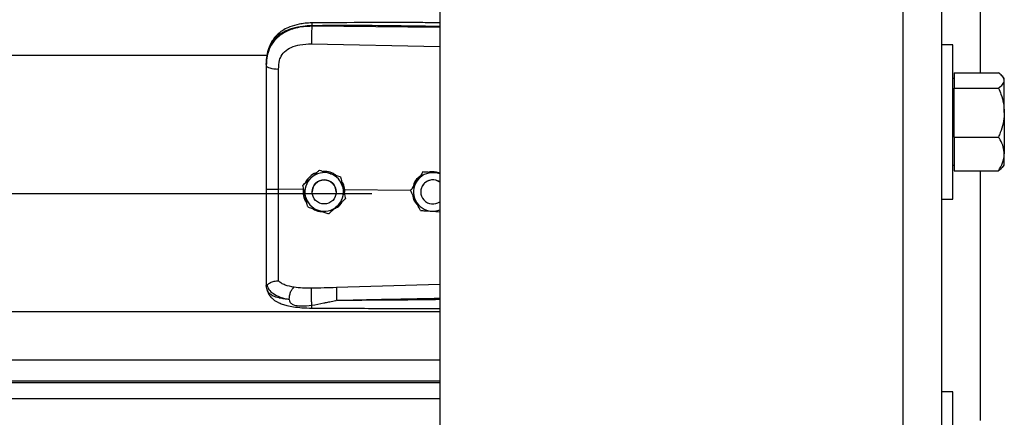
# Model space of a CAD drawing. Header units: inches. Extents: x 170 to 284, y 215 to 248.
# Tile 360 of 656: x 206.346 to 206.783, y 220.481 to 220.658. Entities that reach past the tile are written whole.
import ezdxf

# ---------------------------------------------------------------- set-up
doc = ezdxf.new("R2010")
doc.units = ezdxf.units.IN
doc.header["$LTSCALE"] = 0.25
doc.header["$MEASUREMENT"] = 0
doc.layers.add('RH FRONT OF HOOD', color=7, linetype='Continuous')

msp = doc.modelspace()

# ---------------------------------------------------------------- linework, layer by layer
at = {"layer": 'RH FRONT OF HOOD'}
for p, q in [((206.7380912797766, 224.3701573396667), (206.7380912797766, 220.1328032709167)), ((206.7552119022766, 224.3701573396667), (206.7552119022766, 220.1328032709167)), ((206.5326438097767, 224.3332527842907), (206.5326438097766, 220.1328032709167)), ((206.7723325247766, 220.7612034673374), (206.7723325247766, 220.6338986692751)), ((206.4757965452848, 220.6546056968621), (206.4757965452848, 220.6550170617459)), ((206.5326438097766, 220.6540689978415), (206.4757965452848, 220.6546056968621)), ((206.4757005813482, 220.6468168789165), (206.5326438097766, 220.6456073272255)), ((206.7602796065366, 220.6464219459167), (206.7552119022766, 220.6464219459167)), ((206.7602796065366, 220.6121807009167), (206.7602796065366, 220.6464219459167)), ((202.5768719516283, 220.6417417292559), (206.4560926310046, 220.6417417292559)), ((206.4556010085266, 220.6376824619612), (206.4556010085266, 220.63719414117)), ((206.7608274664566, 220.6314414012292), (206.7602796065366, 220.6314414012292)), ((206.7608274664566, 220.6338986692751), (206.7608274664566, 220.630544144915)), ((206.7608274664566, 220.6338986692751), (206.7804819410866, 220.6338986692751)), ((206.7830500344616, 220.6314414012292), (206.7822021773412, 220.6324251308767)), ((206.7830500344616, 220.630544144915), (206.7830500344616, 220.6314414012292)), ((206.7608274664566, 220.630544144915), (206.7608274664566, 220.6271896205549)), ((206.7608274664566, 220.6163306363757), (206.7608274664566, 220.6271896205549)), ((206.7608274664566, 220.6271896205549), (206.7804819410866, 220.6271896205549)), ((206.7830500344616, 220.6163306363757), (206.7830500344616, 220.630544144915)), ((206.7608274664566, 220.6054716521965), (206.7608274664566, 220.6163306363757)), ((206.7830500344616, 220.6163306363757), (206.7830500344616, 220.5979671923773)), ((206.7602796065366, 220.5779394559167), (206.7602796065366, 220.6121807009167)), ((206.7608274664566, 220.6054716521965), (206.7608274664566, 220.5979671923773)), ((206.7608274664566, 220.6054716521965), (206.7804819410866, 220.6054716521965)), ((206.7608274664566, 220.5979671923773), (206.7608274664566, 220.5904627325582)), ((206.7830500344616, 220.5929200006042), (206.7830500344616, 220.5979671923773)), ((206.7602796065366, 220.5929200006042), (206.7608274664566, 220.5929200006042)), ((206.7822021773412, 220.5919362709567), (206.7830500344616, 220.5929200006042)), ((206.4791715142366, 220.5907505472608), (206.4791715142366, 220.5907488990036)), ((206.4885896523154, 220.5877498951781), (206.4885896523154, 220.587748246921)), ((206.5251150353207, 220.5899541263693), (206.5251150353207, 220.5899557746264)), ((206.5261639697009, 220.5898879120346), (206.5251150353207, 220.5899557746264)), ((206.7608274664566, 220.5904627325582), (206.7804819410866, 220.5904627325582)), ((206.7723325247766, 220.5904627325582), (206.7723325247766, 220.4795897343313)), ((206.4718638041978, 220.5840945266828), (206.4718638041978, 220.5840928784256)), ((202.5304915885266, 220.5803492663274), (206.5024760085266, 220.5803492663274)), ((206.4719722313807, 220.5821592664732), (206.4610586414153, 220.5822637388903)), ((206.4719722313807, 220.5821592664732), (206.4719744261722, 220.5821591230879)), ((206.4759317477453, 220.5810919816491), (206.4759317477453, 220.5810911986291)), ((206.4866321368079, 220.5810911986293), (206.4866321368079, 220.5810919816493)), ((206.4904099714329, 220.5819826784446), (206.4898619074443, 220.5819286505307)), ((206.4903128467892, 220.579865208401), (206.4904099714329, 220.5819826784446)), ((206.4904099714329, 220.5819826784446), (206.4904116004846, 220.5819827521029)), ((206.5196436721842, 220.5817029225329), (206.4904116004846, 220.5819827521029)), ((206.5196296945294, 220.5817312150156), (206.5196296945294, 220.5817328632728)), ((206.5241434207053, 220.5810919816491), (206.5241434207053, 220.5810911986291)), ((206.4907000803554, 220.5780932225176), (206.4907000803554, 220.5780915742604)), ((206.7552119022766, 220.5779394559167), (206.7602796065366, 220.5779394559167)), ((206.5289402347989, 220.5725495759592), (206.5326438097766, 220.5723098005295)), ((206.4556010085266, 220.5401410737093), (206.4556010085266, 220.5396122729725)), ((206.4559407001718, 220.5376271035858), (206.4556010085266, 220.5396122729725)), ((206.5326438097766, 220.5399356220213), (206.4867081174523, 220.5386038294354)), ((202.5003237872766, 220.527963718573), (206.5326438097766, 220.527963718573)), ((202.5003237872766, 220.5065847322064), (206.5326438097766, 220.5065847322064)), ((206.5326438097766, 220.4970994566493), (202.5003237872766, 220.4970994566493)), ((202.5003237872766, 220.4964600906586), (206.5326438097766, 220.4964600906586)), ((206.7602796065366, 220.4923363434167), (206.7552119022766, 220.4923363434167)), ((206.7602796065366, 220.4580950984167), (206.7602796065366, 220.4923363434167)), ((202.5003237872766, 220.4894419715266), (206.5326438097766, 220.4894419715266))]:
    msp.add_line(p, q, dxfattribs=at)
at = {"layer": 'RH FRONT OF HOOD', "flags": 128}
msp.add_lwpolyline([(206.4556010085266, 220.63719414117), (206.4557049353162, 220.6368983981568), (206.4560128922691, 220.6366135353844), (206.4565135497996, 220.6363500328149), (206.4571884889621, 220.6361175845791), (206.4580128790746, 220.6359247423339), (206.458956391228, 220.6357786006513), (206.4599843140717, 220.6356845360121), (206.4610588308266, 220.6356460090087)], dxfattribs=at)
at = {"layer": 'RH FRONT OF HOOD'}
msp.add_circle((206.4812819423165, 220.5810911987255), 0.005350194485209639, dxfattribs=at)
for centre, radius, start, end in [((206.4812819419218, 220.5810919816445), 0.008560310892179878, 132.3279357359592, 192.3279369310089), ((206.4812819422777, 220.5810919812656), 0.008560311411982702, 72.32793711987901, 132.3279357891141), ((206.4812819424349, 220.5810919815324), 0.008560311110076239, 12.32793744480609, 72.32793758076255), ((206.5294936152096, 220.5810919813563), 0.00856031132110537, 86.29353550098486, 146.2935346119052), ((206.5294936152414, 220.5810919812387), 0.008560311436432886, 68.40767565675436, 86.29353576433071), ((206.4812819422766, 220.5810919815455), 0.005350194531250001, 1.112061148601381e-06, 179.9999988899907), ((206.4812819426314, 220.5810919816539), 0.008560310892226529, 312.3279357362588, 12.32793693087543), ((206.5294936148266, 220.5810919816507), 0.008560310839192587, 146.2935348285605, 206.2935362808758), ((206.5294936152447, 220.5810919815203), 0.005350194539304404, 53.92810144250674, 179.9999986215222), ((206.5294936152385, 220.5810911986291), 0.005350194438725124, 53.92810057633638, 306.0718994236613), ((206.4812819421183, 220.5810919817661), 0.008560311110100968, 192.3279374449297, 252.3279375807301), ((206.4812819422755, 220.5810919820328), 0.008560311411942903, 252.3279371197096, 312.3279357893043), ((206.5294936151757, 220.5810919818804), 0.008560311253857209, 206.2935366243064, 266.2935360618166), ((206.529493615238, 220.5810919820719), 0.00856031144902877, 266.2935357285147, 291.5923243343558)]:
    msp.add_arc(centre, radius, start, end, dxfattribs=at)
for points, knots in [([(206.4556010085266, 220.6376824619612), (206.4556637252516, 220.6390389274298), (206.4557821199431, 220.6415996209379), (206.4567516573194, 220.6450905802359), (206.4580408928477, 220.647502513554), (206.4594047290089, 220.6492052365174), (206.4604876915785, 220.6502486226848), (206.4615466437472, 220.6510771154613), (206.4625360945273, 220.6517370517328), (206.4637704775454, 220.6524321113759), (206.4653644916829, 220.6531578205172), (206.4680282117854, 220.6540658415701), (206.4715633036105, 220.6548257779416), (206.474469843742, 220.6549571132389), (206.4757965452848, 220.6550170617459)], [0, 0, 0, 0, 0.1307156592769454, 0.2467609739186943, 0.3577928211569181, 0.4170971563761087, 0.4791482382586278, 0.5177152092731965, 0.5590896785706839, 0.6032945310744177, 0.6633484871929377, 0.7353692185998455, 0.8792082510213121, 1, 1, 1, 1]), ([(206.4757965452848, 220.6546056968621), (206.474580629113, 220.6545724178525), (206.4721488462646, 220.6545058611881), (206.4688080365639, 220.6538840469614), (206.4658502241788, 220.6529418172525), (206.4633076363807, 220.65172414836), (206.4610761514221, 220.6501787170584), (206.4592044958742, 220.6483375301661), (206.4577235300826, 220.6462072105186), (206.4565479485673, 220.6436380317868), (206.455755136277, 220.640586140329), (206.4556524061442, 220.6383252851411), (206.4556010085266, 220.63719414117)], [0, 0, 0, 0, 0.1111703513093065, 0.2223361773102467, 0.3162781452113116, 0.4102081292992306, 0.5024030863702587, 0.5945790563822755, 0.6845432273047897, 0.774504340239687, 0.8871807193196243, 1, 1, 1, 1]), ([(206.4758151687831, 220.656109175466), (206.4748165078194, 220.6560706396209), (206.4729247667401, 220.6559976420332), (206.4696157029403, 220.6554692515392), (206.4663881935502, 220.6545752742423), (206.4636413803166, 220.6532710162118), (206.461655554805, 220.6519483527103), (206.4600143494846, 220.6505029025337), (206.4586991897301, 220.6489146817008), (206.4576239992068, 220.6471620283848), (206.4567667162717, 220.6452522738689), (206.4560218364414, 220.642733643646), (206.4558064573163, 220.6407959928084), (206.4556874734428, 220.6397255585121)], [0, 0, 0, 0, 0.09774743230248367, 0.1851607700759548, 0.3306121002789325, 0.4364670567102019, 0.508318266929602, 0.5850061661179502, 0.6719760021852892, 0.7307948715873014, 0.8036787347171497, 0.8915444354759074, 1, 1, 1, 1]), ([(206.4757965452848, 220.6546056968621), (206.475774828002, 220.6540298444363), (206.4757297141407, 220.6528336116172), (206.4756886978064, 220.6506085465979), (206.4756754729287, 220.6484311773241), (206.4756924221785, 220.647341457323), (206.4757005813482, 220.6468168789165)], [0, 0, 0, 0, 0.2406941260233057, 0.4999999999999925, 0.7593058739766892, 1, 1, 1, 1]), ([(206.4758153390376, 220.656093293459), (206.4758141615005, 220.6560973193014), (206.4758101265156, 220.6561111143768), (206.4758049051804, 220.6559961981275), (206.475798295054, 220.6557034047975), (206.4757972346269, 220.6552874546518), (206.4757965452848, 220.6550170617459)], [0, 0, 0, 0, 0.09787641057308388, 0.3353863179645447, 0.5679606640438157, 1, 1, 1, 1]), ([(206.4757965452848, 220.6550170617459), (206.4821023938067, 220.6550563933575), (206.495341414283, 220.6551389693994), (206.5142910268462, 220.6549577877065), (206.5269315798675, 220.6547367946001), (206.5326438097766, 220.6546369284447)], [0, 0, 0, 0, 0.3326703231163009, 0.6984356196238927, 1, 1, 1, 1]), ([(206.5326438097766, 220.6561921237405), (206.5297446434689, 220.6562068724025), (206.5191167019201, 220.6562609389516), (206.5001732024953, 220.6562976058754), (206.4841299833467, 220.6561734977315), (206.4758151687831, 220.656109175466)], [0, 0, 0, 0, 0.1530455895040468, 0.5610439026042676, 1, 1, 1, 1]), ([(206.4614844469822, 220.6395793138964), (206.4614844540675, 220.639579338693), (206.4615870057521, 220.6399382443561), (206.4620821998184, 220.6413444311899), (206.4636182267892, 220.6435471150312), (206.4666852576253, 220.6454503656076), (206.470801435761, 220.6466620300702), (206.4739542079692, 220.64676168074), (206.4757005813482, 220.6468168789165)], [0, 0, 0, 0, 4.497367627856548e-06, 0.06509473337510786, 0.261670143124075, 0.475310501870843, 0.7093656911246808, 1, 1, 1, 1]), ([(206.4610588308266, 220.6356460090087), (206.4611288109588, 220.6369706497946), (206.4611987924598, 220.6382953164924), (206.4614844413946, 220.6395792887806), (206.4614844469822, 220.6395793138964)], [0, 0, 0, 0, 0.9999804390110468, 0.9999999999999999, 0.9999999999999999, 0.9999999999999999, 0.9999999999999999]), ([(206.4556010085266, 220.63719414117), (206.4556010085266, 220.6335639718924), (206.4556010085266, 220.6262930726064), (206.4556010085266, 220.6152123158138), (206.4556010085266, 220.6040297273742), (206.4556010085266, 220.5930610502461), (206.4556010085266, 220.5858132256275), (206.4556010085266, 220.5823334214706)], [0, 0, 0, 0, 0.2027568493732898, 0.4061035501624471, 0.6088604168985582, 0.8122072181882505, 1, 1, 1, 1]), ([(206.4610586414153, 220.5822637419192), (206.4610586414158, 220.5822637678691), (206.4610587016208, 220.585650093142), (206.4610587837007, 220.5926968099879), (206.4610588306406, 220.6033700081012), (206.4610588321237, 220.6142460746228), (206.4610588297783, 220.6250334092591), (206.4610588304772, 220.6321084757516), (206.4610588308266, 220.6356460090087)], [0, 0, 0, 0, 1.439079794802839e-06, 0.1877923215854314, 0.3908439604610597, 0.59389561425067, 0.7969478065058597, 1, 1, 1, 1]), ([(206.7830500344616, 220.630544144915), (206.7829523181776, 220.6310136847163), (206.7827533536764, 220.6319697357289), (206.7816015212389, 220.6330813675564), (206.7807342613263, 220.6337144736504), (206.7804819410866, 220.6338986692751)], [0, 0, 0, 0, 0.4062905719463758, 0.8272664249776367, 1, 1, 1, 1]), ([(206.7804819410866, 220.6271896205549), (206.7811564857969, 220.6277112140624), (206.7825301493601, 220.628773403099), (206.7830452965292, 220.6299334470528), (206.7830499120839, 220.6305283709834), (206.7830500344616, 220.630544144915)], [0, 0, 0, 0, 0.4843414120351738, 0.9863277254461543, 1, 1, 1, 1]), ([(206.7804819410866, 220.6271896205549), (206.7808634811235, 220.6262702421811), (206.7817662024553, 220.6240949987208), (206.7828069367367, 220.62047016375), (206.782968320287, 220.6177220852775), (206.7830500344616, 220.6163306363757)], [0, 0, 0, 0, 0.2654599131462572, 0.6280764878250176, 1, 1, 1, 1]), ([(206.7830500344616, 220.6163306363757), (206.7830472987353, 220.6160819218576), (206.7830294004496, 220.6144547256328), (206.7826076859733, 220.6114180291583), (206.781580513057, 220.6080631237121), (206.7807535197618, 220.6061122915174), (206.7804819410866, 220.6054716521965)], [0, 0, 0, 0, 0.06653229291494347, 0.4352825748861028, 0.814550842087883, 1, 1, 1, 1]), ([(206.7830500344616, 220.5979671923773), (206.7829523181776, 220.5990176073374), (206.7827533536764, 220.6011564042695), (206.7816015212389, 220.6036432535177), (206.7807342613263, 220.6050595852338), (206.7804819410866, 220.6054716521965)], [0, 0, 0, 0, 0.4062905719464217, 0.8272664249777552, 1, 1, 1, 1]), ([(206.7804819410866, 220.5904627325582), (206.7811564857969, 220.5916295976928), (206.7825301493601, 220.594005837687), (206.7830452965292, 220.5966009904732), (206.7830499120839, 220.5979319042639), (206.7830500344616, 220.5979671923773)], [0, 0, 0, 0, 0.4843414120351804, 0.9863277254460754, 1, 1, 1, 1]), ([(206.7821521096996, 220.5919794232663), (206.781875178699, 220.5916554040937), (206.7814328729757, 220.5911378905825), (206.7807407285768, 220.5906464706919), (206.7804819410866, 220.5904627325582)], [0, 0, 0, 0, 0.6261076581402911, 1, 1, 1, 1]), ([(206.4718638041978, 220.5840945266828), (206.4723697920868, 220.5845554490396), (206.4733936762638, 220.5854881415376), (206.4746408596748, 220.5866241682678), (206.4753548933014, 220.5872745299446), (206.4755176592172, 220.5874227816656)], [0, 0, 0, 0, 0.4299704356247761, 0.8700602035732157, 1, 1, 1, 1]), ([(206.4718638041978, 220.5840928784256), (206.4723697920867, 220.5845536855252), (206.4733936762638, 220.585486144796), (206.4746408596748, 220.5866220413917), (206.4753548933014, 220.587272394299), (206.4755176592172, 220.5874206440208)], [0, 0, 0, 0, 0.429970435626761, 0.8700602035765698, 0.9999999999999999, 0.9999999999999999, 0.9999999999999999, 0.9999999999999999]), ([(206.4778922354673, 220.5895854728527), (206.4777570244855, 220.5895553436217), (206.4766052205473, 220.5892986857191), (206.4748479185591, 220.5878399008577), (206.4732291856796, 220.5862302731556), (206.4729013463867, 220.5851219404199), (206.4728680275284, 220.5850092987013)], [0, 0, 0, 0, 0.0593147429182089, 0.5052766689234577, 0.9497204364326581, 1, 1, 1, 1]), ([(206.4755176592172, 220.5874227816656), (206.4764581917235, 220.5882794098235), (206.4777126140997, 220.5894219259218), (206.4788795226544, 220.5904846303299), (206.4791715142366, 220.5907505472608)], [0, 0, 0, 0, 0.7497733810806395, 1, 1, 1, 1]), ([(206.4755176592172, 220.5874206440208), (206.4764581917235, 220.5882773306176), (206.4777126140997, 220.5894199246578), (206.4788795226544, 220.5904829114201), (206.4791715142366, 220.5907488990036)], [0, 0, 0, 0, 0.7497733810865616, 1, 1, 1, 1]), ([(206.4791715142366, 220.5907505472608), (206.4795692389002, 220.5906238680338), (206.4810740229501, 220.5901445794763), (206.4826909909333, 220.5896294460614), (206.483880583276, 220.5892504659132)], [0, 0, 0, 0, 0.2643068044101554, 0.9999999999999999, 0.9999999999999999, 0.9999999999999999, 0.9999999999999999]), ([(206.4791715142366, 220.5907488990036), (206.4795692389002, 220.5906221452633), (206.4810740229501, 220.5901425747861), (206.4826909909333, 220.5896273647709), (206.483880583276, 220.5892483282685)], [0, 0, 0, 0, 0.2643068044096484, 1, 1, 1, 1]), ([(206.4865420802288, 220.5884023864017), (206.4861853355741, 220.5886924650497), (206.4850217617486, 220.5896385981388), (206.4829702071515, 220.590206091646), (206.4814006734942, 220.5902098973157), (206.480864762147, 220.5902111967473)], [0, 0, 0, 0, 0.2255168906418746, 0.7355556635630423, 1, 1, 1, 1]), ([(206.483880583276, 220.5892504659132), (206.4840669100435, 220.5891911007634), (206.4855242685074, 220.58872677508), (206.4871223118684, 220.5882175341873), (206.4884466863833, 220.5877954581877), (206.4885896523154, 220.5877498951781)], [0, 0, 0, 0, 0.1156468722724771, 0.9045342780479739, 1, 1, 1, 1]), ([(206.483880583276, 220.5892483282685), (206.4840669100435, 220.5891889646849), (206.4855242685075, 220.5887246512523), (206.4871223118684, 220.5882156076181), (206.4884466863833, 220.587793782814), (206.4885896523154, 220.587748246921)], [0, 0, 0, 0, 0.1156468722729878, 0.9045342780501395, 1, 1, 1, 1]), ([(206.4885896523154, 220.5877498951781), (206.4887357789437, 220.5870813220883), (206.4890314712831, 220.585728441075), (206.4893916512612, 220.584080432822), (206.4895978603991, 220.5831368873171), (206.4896448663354, 220.5829218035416)], [0, 0, 0, 0, 0.4299704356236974, 0.8700602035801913, 1, 1, 1, 1]), ([(206.4885896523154, 220.587748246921), (206.4887357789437, 220.5870795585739), (206.4890314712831, 220.5857264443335), (206.4893916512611, 220.5840783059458), (206.4895978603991, 220.5831347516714), (206.4896448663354, 220.5829196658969)], [0, 0, 0, 0, 0.4299704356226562, 0.8700602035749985, 0.9999999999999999, 0.9999999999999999, 0.9999999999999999, 0.9999999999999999]), ([(206.5237730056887, 220.5879441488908), (206.5234534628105, 220.5877261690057), (206.5223000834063, 220.5869393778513), (206.5212067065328, 220.5853387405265), (206.5209088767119, 220.5839340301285), (206.5208207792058, 220.5835185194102)], [0, 0, 0, 0, 0.2125142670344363, 0.7670631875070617, 1, 1, 1, 1]), ([(206.5251150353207, 220.5899557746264), (206.5247352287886, 220.5893864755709), (206.5239666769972, 220.5882344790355), (206.5230305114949, 220.5868311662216), (206.5224945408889, 220.5860277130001), (206.522372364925, 220.5858445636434)], [0, 0, 0, 0, 0.4299704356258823, 0.8700602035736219, 1, 1, 1, 1]), ([(206.5251150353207, 220.5899541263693), (206.5247352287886, 220.5893847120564), (206.5239666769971, 220.5882324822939), (206.5230305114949, 220.5868290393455), (206.5224945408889, 220.5860255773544), (206.5223723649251, 220.5858424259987)], [0, 0, 0, 0, 0.4299704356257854, 0.8700602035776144, 1, 1, 1, 1]), ([(206.5300469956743, 220.5896343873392), (206.5287774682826, 220.5897166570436), (206.5270842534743, 220.5898263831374), (206.5255091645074, 220.5899285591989), (206.5251150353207, 220.5899541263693)], [0, 0, 0, 0, 0.7497733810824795, 0.9999999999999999, 0.9999999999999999, 0.9999999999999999, 0.9999999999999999]), ([(206.5321185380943, 220.5895022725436), (206.5314576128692, 220.5897023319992), (206.5301872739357, 220.5900868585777), (206.5286240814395, 220.5901117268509), (206.5278441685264, 220.5898496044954), (206.5276683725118, 220.5897905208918)], [0, 0, 0, 0, 0.4565421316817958, 0.8775020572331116, 0.9999999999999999, 0.9999999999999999, 0.9999999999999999, 0.9999999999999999]), ([(206.5326438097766, 220.5894662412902), (206.5320008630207, 220.5895078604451), (206.5311420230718, 220.5895634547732), (206.5302669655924, 220.5896201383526), (206.5300469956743, 220.5896343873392)], [0, 0, 0, 0, 0.7486223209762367, 0.9999999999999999, 0.9999999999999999, 0.9999999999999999, 0.9999999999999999]), ([(206.4729190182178, 220.5792642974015), (206.4726473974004, 220.5805071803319), (206.4722851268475, 220.582164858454), (206.4719481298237, 220.5837069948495), (206.4718638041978, 220.5840928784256)], [0, 0, 0, 0, 0.7497733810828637, 1, 1, 1, 1]), ([(206.4904116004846, 220.5819827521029), (206.4904115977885, 220.5819827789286), (206.4903135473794, 220.5829583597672), (206.4900534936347, 220.5843505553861), (206.4892489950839, 220.5854399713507), (206.489029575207, 220.5857370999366)], [0, 0, 0, 0, 1.999769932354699e-05, 0.7272642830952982, 1, 1, 1, 1]), ([(206.4896448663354, 220.5829218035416), (206.4899164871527, 220.5816789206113), (206.4902787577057, 220.5800212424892), (206.4906157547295, 220.5784791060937), (206.4907000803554, 220.5780932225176)], [0, 0, 0, 0, 0.7497733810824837, 1, 1, 1, 1]), ([(206.4896448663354, 220.5829196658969), (206.4899164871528, 220.5816768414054), (206.4902787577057, 220.5800192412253), (206.4906157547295, 220.578477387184), (206.4907000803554, 220.5780915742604)], [0, 0, 0, 0, 0.7497733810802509, 1, 1, 1, 1]), ([(206.522372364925, 220.5858445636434), (206.5216663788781, 220.5847862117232), (206.5207247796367, 220.583374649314), (206.519848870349, 220.5820614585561), (206.5196296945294, 220.5817328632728)], [0, 0, 0, 0, 0.7497733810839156, 1, 1, 1, 1]), ([(206.5223723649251, 220.5858424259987), (206.5216663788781, 220.5847841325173), (206.5207247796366, 220.5833726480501), (206.5198488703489, 220.5820597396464), (206.5196296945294, 220.5817312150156)], [0, 0, 0, 0, 0.749773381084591, 1, 1, 1, 1]), ([(206.4556010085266, 220.5823334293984), (206.4556010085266, 220.5792961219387), (206.4556010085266, 220.5731206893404), (206.4556010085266, 220.5643337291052), (206.4556010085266, 220.5561671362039), (206.4556010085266, 220.5495870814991), (206.4556010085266, 220.5442023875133), (206.4556010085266, 220.5415018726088), (206.4556010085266, 220.5401410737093)], [0, 0, 0, 0, 0.1870908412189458, 0.3803918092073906, 0.5558755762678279, 0.7364481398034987, 0.8671952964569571, 1, 1, 1, 1]), ([(206.4610588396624, 220.5415731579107), (206.461058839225, 220.5418358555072), (206.4610588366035, 220.5434103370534), (206.4610588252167, 220.5468417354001), (206.4610587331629, 220.552443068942), (206.4610584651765, 220.5588828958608), (206.4610581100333, 220.5661089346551), (206.4610578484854, 220.5739837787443), (206.4610578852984, 220.5795117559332), (206.4610579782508, 220.5822637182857), (206.4610579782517, 220.5822637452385)], [0, 0, 0, 0, 0.03155846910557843, 0.1891461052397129, 0.3467338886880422, 0.5043277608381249, 0.6619226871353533, 0.8309600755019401, 0.9999983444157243, 1, 1, 1, 1]), ([(206.4719744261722, 220.5821591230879), (206.4719406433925, 220.5817052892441), (206.4718338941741, 220.5802712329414), (206.4722505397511, 220.5781087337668), (206.4732020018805, 220.5767523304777), (206.4735884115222, 220.5762014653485)], [0, 0, 0, 0, 0.2156616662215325, 0.6814629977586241, 1, 1, 1, 1]), ([(206.4739742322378, 220.574436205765), (206.4738281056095, 220.5751047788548), (206.4735324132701, 220.5764576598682), (206.473172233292, 220.5781056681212), (206.4729660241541, 220.5790492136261), (206.4729190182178, 220.5792642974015)], [0, 0, 0, 0, 0.4299704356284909, 0.8700602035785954, 1, 1, 1, 1]), ([(206.5218189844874, 220.5773000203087), (206.5217323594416, 220.5774753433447), (206.5210548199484, 220.5788466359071), (206.5203118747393, 220.5803503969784), (206.5196961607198, 220.5815966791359), (206.5196296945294, 220.5817312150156)], [0, 0, 0, 0, 0.1156468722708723, 0.9045342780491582, 1, 1, 1, 1]), ([(206.520565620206, 220.579836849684), (206.5206141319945, 220.5793749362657), (206.5207607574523, 220.5779788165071), (206.5216064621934, 220.5763822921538), (206.5225405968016, 220.5755738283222), (206.5227700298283, 220.5753752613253)], [0, 0, 0, 0, 0.2716700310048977, 0.821114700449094, 1, 1, 1, 1]), ([(206.4739742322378, 220.574436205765), (206.4743719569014, 220.5743094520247), (206.4758767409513, 220.5738298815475), (206.4774937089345, 220.5733146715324), (206.4786833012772, 220.5729356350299)], [0, 0, 0, 0, 0.2643068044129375, 1, 1, 1, 1]), ([(206.4870462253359, 220.5747633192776), (206.4861056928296, 220.5739066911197), (206.4848512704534, 220.5727641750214), (206.4836843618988, 220.5717014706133), (206.4833923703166, 220.5714355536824)], [0, 0, 0, 0, 0.7497733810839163, 1, 1, 1, 1]), ([(206.485689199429, 220.5735273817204), (206.4861979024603, 220.5737894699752), (206.4876041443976, 220.5745139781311), (206.4888446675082, 220.575745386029), (206.4892239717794, 220.5767251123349), (206.4892370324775, 220.5767588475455)], [0, 0, 0, 0, 0.3536960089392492, 0.9777456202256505, 1, 1, 1, 1]), ([(206.4907000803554, 220.5780915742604), (206.4901940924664, 220.5776306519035), (206.4891702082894, 220.5766979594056), (206.4879230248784, 220.5755619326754), (206.4872089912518, 220.5749115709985), (206.4870462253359, 220.5747633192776)], [0, 0, 0, 0, 0.4299704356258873, 0.8700602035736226, 1, 1, 1, 1]), ([(206.5240082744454, 220.5728693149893), (206.5238233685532, 220.5732435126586), (206.5231237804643, 220.5746592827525), (206.5223720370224, 220.5761807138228), (206.5218189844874, 220.5773000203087)], [0, 0, 0, 0, 0.2643068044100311, 1, 1, 1, 1]), ([(206.4761328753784, 220.5737483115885), (206.476212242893, 220.5736816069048), (206.477085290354, 220.5729478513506), (206.478655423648, 220.5724687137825), (206.4800899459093, 220.5723842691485), (206.4804875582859, 220.5723608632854)], [0, 0, 0, 0, 0.06740964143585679, 0.7415101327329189, 1, 1, 1, 1]), ([(206.4786833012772, 220.5729356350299), (206.4788696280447, 220.5728762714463), (206.4803269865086, 220.5724119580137), (206.4819250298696, 220.5719029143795), (206.4832494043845, 220.5714810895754), (206.4833923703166, 220.5714355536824)], [0, 0, 0, 0, 0.1156468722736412, 0.9045342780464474, 1, 1, 1, 1]), ([(206.5240082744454, 220.5728693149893), (206.5246912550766, 220.5728250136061), (206.5260732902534, 220.5727353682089), (206.5277567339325, 220.5726262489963), (206.5287205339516, 220.5725638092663), (206.5289402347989, 220.5725495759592)], [0, 0, 0, 0, 0.4299704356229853, 0.8700602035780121, 0.9999999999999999, 0.9999999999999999, 0.9999999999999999, 0.9999999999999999]), ([(206.4556010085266, 220.5401410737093), (206.4556010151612, 220.5401398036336), (206.4556010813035, 220.5401271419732), (206.4556082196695, 220.540023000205), (206.455706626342, 220.5399446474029), (206.4557943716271, 220.5398747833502)], [0, 0, 0, 0, 0.01193493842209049, 0.1189819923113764, 1, 1, 1, 1]), ([(206.4557938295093, 220.5398905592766), (206.4560694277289, 220.5391685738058), (206.4566354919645, 220.5376856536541), (206.4586883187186, 220.5358523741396), (206.4616765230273, 220.5342943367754), (206.464403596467, 220.533671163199), (206.4658034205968, 220.5333512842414)], [0, 0, 0, 0, 0.2305257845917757, 0.4734878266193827, 0.7297379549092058, 0.9999999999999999, 0.9999999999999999, 0.9999999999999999, 0.9999999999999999]), ([(206.455798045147, 220.5398907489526), (206.455847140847, 220.5398822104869), (206.4559479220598, 220.5398646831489), (206.456239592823, 220.5400509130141), (206.4567050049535, 220.5403817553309), (206.4575812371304, 220.5409618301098), (206.4590604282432, 220.5415799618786), (206.4604012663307, 220.5415760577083), (206.4610587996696, 220.541574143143)], [0, 0, 0, 0, 0.1136768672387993, 0.2333502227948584, 0.3620694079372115, 0.5019163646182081, 0.7557448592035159, 1, 1, 1, 1]), ([(206.4678930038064, 220.5387491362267), (206.4665194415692, 220.5390369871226), (206.4644350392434, 220.5394738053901), (206.4622592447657, 220.5405145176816), (206.4614602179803, 220.5412198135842), (206.4610588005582, 220.5415741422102)], [0, 0, 0, 0, 0.4901989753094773, 0.7438846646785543, 0.9999999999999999, 0.9999999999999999, 0.9999999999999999, 0.9999999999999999]), ([(206.4658023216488, 220.5333495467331), (206.4652560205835, 220.5334066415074), (206.4639510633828, 220.5335430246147), (206.4625522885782, 220.5337711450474), (206.4615973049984, 220.5339650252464), (206.460363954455, 220.5342428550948), (206.4586776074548, 220.5348090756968), (206.4568578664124, 220.5359345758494), (206.4562523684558, 220.5370519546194), (206.4559407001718, 220.5376271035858)], [0, 0, 0, 0, 0.1091879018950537, 0.2608187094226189, 0.3077983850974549, 0.3355235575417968, 0.5627886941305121, 0.7749539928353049, 1, 1, 1, 1]), ([(206.4559576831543, 220.5375810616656), (206.4561466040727, 220.5369941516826), (206.4565013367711, 220.5358921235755), (206.4575144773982, 220.534473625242), (206.4586435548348, 220.5333976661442), (206.4597908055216, 220.5326008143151), (206.4608379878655, 220.5320443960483), (206.4617808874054, 220.5316322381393), (206.4630263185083, 220.5311658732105), (206.4649712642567, 220.5306053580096), (206.4678503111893, 220.5300438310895), (206.4715839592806, 220.5296215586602), (206.4743653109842, 220.5295541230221), (206.475853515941, 220.5295180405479)], [0, 0, 0, 0, 0.09843102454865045, 0.1848217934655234, 0.2573083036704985, 0.3158871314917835, 0.3722739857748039, 0.412140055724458, 0.4615923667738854, 0.5575876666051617, 0.6828759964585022, 0.8303179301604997, 1, 1, 1, 1]), ([(206.4658034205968, 220.5333512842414), (206.4658283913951, 220.5338815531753), (206.4658802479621, 220.5349827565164), (206.4663561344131, 220.5366446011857), (206.4670601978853, 220.5380308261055), (206.4676223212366, 220.5385156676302), (206.4678930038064, 220.5387491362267)], [0, 0, 0, 0, 0.2407679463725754, 0.5000000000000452, 0.7592320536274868, 1, 1, 1, 1]), ([(206.4757224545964, 220.5383417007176), (206.474370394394, 220.5383344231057), (206.4716683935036, 220.5383198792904), (206.4691617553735, 220.5386043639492), (206.467909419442, 220.5387464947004)], [0, 0, 0, 0, 0.5003922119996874, 1, 1, 1, 1]), ([(206.4758078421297, 220.5307712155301), (206.4757918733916, 220.5310117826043), (206.4757581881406, 220.5315192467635), (206.4757133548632, 220.5325293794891), (206.4756763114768, 220.5337168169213), (206.4756535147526, 220.5349887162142), (206.4756483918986, 220.5361921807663), (206.4756608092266, 220.537188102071), (206.4756859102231, 220.5379274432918), (206.4757107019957, 220.5382084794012), (206.4757224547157, 220.5383417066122)], [0, 0, 0, 0, 0.1098512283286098, 0.2317256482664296, 0.3631776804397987, 0.5000000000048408, 0.6368223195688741, 0.7682743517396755, 0.890148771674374, 0.9999999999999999, 0.9999999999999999, 0.9999999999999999, 0.9999999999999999]), ([(206.4867081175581, 220.5386038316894), (206.4848769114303, 220.5385558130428), (206.4812143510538, 220.5384597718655), (206.4775531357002, 220.5383810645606), (206.4757224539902, 220.5383417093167)], [0, 0, 0, 0, 0.499979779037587, 1, 1, 1, 1]), ([(206.4867079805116, 220.5386038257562), (206.4867004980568, 220.5383649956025), (206.4866889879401, 220.5379976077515), (206.4866902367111, 220.5371357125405), (206.4866976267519, 220.5363609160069), (206.4867120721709, 220.5355004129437), (206.4867378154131, 220.5343409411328), (206.4867654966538, 220.5334975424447), (206.4867834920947, 220.5329492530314)], [0, 0, 0, 0, 0.2394508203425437, 0.3683426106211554, 0.4999696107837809, 0.6316010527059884, 0.7605056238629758, 0.9999999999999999, 0.9999999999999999, 0.9999999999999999, 0.9999999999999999]), ([(206.4658025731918, 220.5333463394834), (206.4658771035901, 220.5329760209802), (206.4659810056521, 220.532459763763), (206.4663527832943, 220.5318623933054), (206.4667734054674, 220.5314294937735), (206.4675771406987, 220.5309849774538), (206.4690544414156, 220.5306234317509), (206.4718152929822, 220.5303832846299), (206.4742120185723, 220.5306161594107), (206.4758078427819, 220.5307712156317)], [0, 0, 0, 0, 0.1001269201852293, 0.1395859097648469, 0.189713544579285, 0.2582342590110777, 0.3697357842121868, 0.5803479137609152, 1, 1, 1, 1]), ([(206.4758078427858, 220.5307712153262), (206.4775872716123, 220.5311181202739), (206.4793748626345, 220.5314666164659), (206.4811928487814, 220.5318339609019), (206.4812638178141, 220.5318483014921), (206.4814988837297, 220.5318957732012), (206.4823670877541, 220.5320722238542), (206.4840074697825, 220.5323873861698), (206.485540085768, 220.532750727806), (206.4864391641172, 220.5329106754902), (206.4865162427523, 220.5329243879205)], [0, 0, 0, 0, 0.5022751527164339, 0.5045790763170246, 0.5086566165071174, 0.5221306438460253, 0.5703313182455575, 0.7514263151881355, 0.9786895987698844, 1, 1, 1, 1]), ([(206.4758535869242, 220.5295399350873), (206.4758528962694, 220.5295330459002), (206.4758463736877, 220.5294679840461), (206.4758354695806, 220.529657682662), (206.4758213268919, 220.5299845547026), (206.475812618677, 220.5304171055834), (206.475808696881, 220.5307078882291), (206.4758078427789, 220.5307712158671)], [0, 0, 0, 0, 0.03436729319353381, 0.3245665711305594, 0.6210149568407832, 0.9174633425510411, 1, 1, 1, 1]), ([(206.4867837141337, 220.5329468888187), (206.4906837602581, 220.5330461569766), (206.4989538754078, 220.5332566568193), (206.512065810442, 220.5335388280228), (206.523013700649, 220.5337513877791), (206.5300298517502, 220.5338794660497), (206.5322048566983, 220.5339174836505), (206.5326438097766, 220.5339251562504)], [0, 0, 0, 0, 0.2551597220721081, 0.541070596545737, 0.8577348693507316, 0.9712884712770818, 1, 1, 1, 1]), ([(206.5326438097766, 220.5332801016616), (206.5300461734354, 220.533248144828), (206.5249801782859, 220.5331858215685), (206.5174160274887, 220.533104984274), (206.5097638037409, 220.5330357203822), (206.5020057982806, 220.5329841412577), (206.494283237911, 220.5329510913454), (206.4892463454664, 220.5329482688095), (206.4867837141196, 220.5329468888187)], [0, 0, 0, 0, 0.1699411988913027, 0.3314248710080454, 0.4948424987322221, 0.6705311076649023, 0.8389164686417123, 1, 1, 1, 1]), ([(206.4758535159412, 220.5295180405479), (206.4800486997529, 220.5294964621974), (206.4890236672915, 220.5294502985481), (206.5033660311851, 220.5294087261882), (206.5181010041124, 220.5293845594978), (206.5280558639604, 220.5293810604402), (206.5326438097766, 220.5293794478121)], [0, 0, 0, 0, 0.221632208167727, 0.4741489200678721, 0.7576483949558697, 1, 1, 1, 1])]:
    msp.add_open_spline(points, degree=3, knots=knots, dxfattribs=at)
msp.add_open_spline([(206.4556010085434, 220.5823334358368), (206.4556821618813, 220.5823244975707), (206.4558444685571, 220.5823066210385), (206.4570972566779, 220.5822838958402), (206.4588947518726, 220.582267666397), (206.4603369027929, 220.5822650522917), (206.461057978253, 220.582263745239)], degree=3, dxfattribs=at)

doc.saveas('drawing.dxf')
